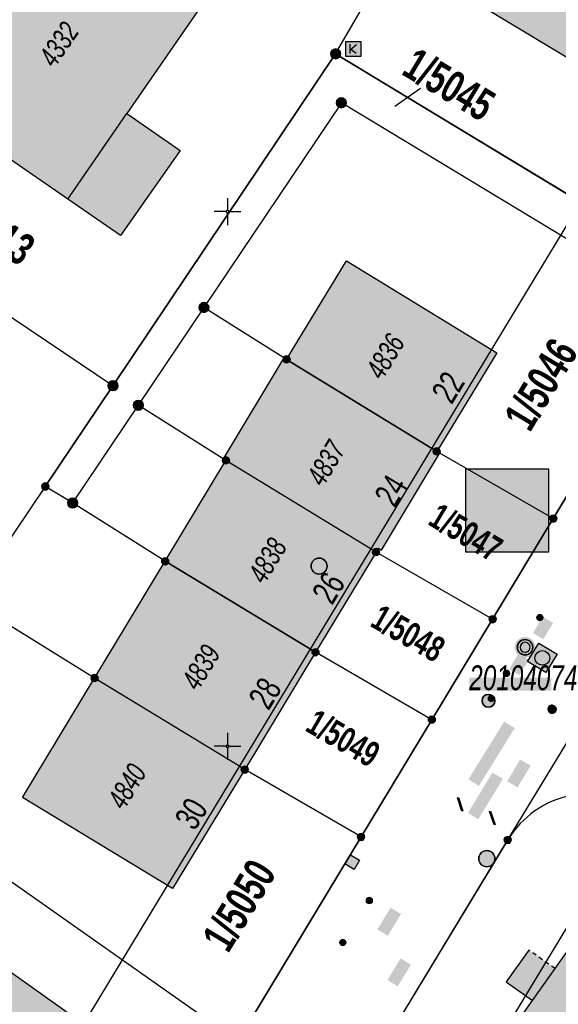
# Model space of a CAD drawing. Header units: metres. Extents: x 2695560 to 2696939, y 1260491 to 1262050.
# Tile 835 of 1005: x 2696116 to 2696141, y 1261563 to 1261609. Entities that reach past the tile are written whole.
import ezdxf

# ---------------------------------------------------------------- set-up
doc = ezdxf.new("R2010")
doc.units = ezdxf.units.M
doc.linetypes.add('AUSGEZOGEN', pattern=[0])
doc.linetypes.add('VERDECKT2_S2', pattern=[0.36, 0.2, -0.16])
for name, color, linetype in [('XR$1$AV_Flächen (EO)', 7, 'AUSGEZOGEN'), ('XR$1$AV_Gebäudeflächen (BB)', 7, 'AUSGEZOGEN'), ('XR$1$AV_Gebäudeflächen (EO)', 7, 'AUSGEZOGEN'), ('XR$1$AV_Grenzpunkte', 7, 'AUSGEZOGEN'), ('XR$1$AV_Grundstück-Nr.', 7, 'AUSGEZOGEN'), ('XR$1$AV_Haus-Nr.', 7, 'AUSGEZOGEN'), ('XR$1$AV_Hinweislinien', 7, 'AUSGEZOGEN'), ('XR$1$AV_Koordinatennetzpunkte', 7, 'AUSGEZOGEN'), ('XR$1$AV_Lagefixpunkt-Nr.', 7, 'AUSGEZOGEN'), ('XR$1$AV_Lagefixpunkte', 7, 'AUSGEZOGEN'), ('XR$1$AV_Linien (BB)', 7, 'AUSGEZOGEN'), ('XR$1$AV_Linien (EO)', 7, 'AUSGEZOGEN'), ('XR$1$AV_Versicherung-Nr.', 7, 'AUSGEZOGEN'), ('XR$1$AW_LK_Einlaufschacht alt', 24, 'AUSGEZOGEN'), ('XR$1$AW_LK_Schachtdeckel', 24, 'AUSGEZOGEN'), ('XR$1$EW_LK_Bauwerk_FL_Linie_Punkt', 1, 'AUSGEZOGEN'), ('XR$1$EW_LK_Knoten', 1, 'AUSGEZOGEN'), ('XR$1$GA_LK_Rohrleitungsteil', 32, 'AUSGEZOGEN'), ('XR$1$Liegenschaftsgrenzen', 7, 'AUSGEZOGEN'), ('XR$1$PFAV', 255, 'AUSGEZOGEN'), ('XR$1$PFAW', 255, 'AUSGEZOGEN'), ('XR$1$PFEW', 255, 'AUSGEZOGEN'), ('XR$1$PFWA', 255, 'AUSGEZOGEN'), ('XR$1$PFWFM', 255, 'AUSGEZOGEN'), ('XR$1$RAEW', 8, 'AUSGEZOGEN'), ('XR$1$RP_Abstandslinie', 7, 'AUSGEZOGEN'), ('XR$1$TV_LK_KNOTEN', 92, 'AUSGEZOGEN'), ('XR$1$WA_LK_Absperrarmatur', 171, 'AUSGEZOGEN'), ('XR$1$WA_LK_Rohrleitungsteil', 171, 'AUSGEZOGEN')]:
    doc.layers.add(name, color=color, linetype=linetype)
doc.styles.add('ARIAL', font='arial.ttf')

# ---------------------------------------------------------------- blocks, each defined once
blk = doc.blocks.new('COMPLEXOBJECT_317')
at = {"layer": 'XR$1$AV_Linien (BB)', "color": 7, "linetype": 'AUSGEZOGEN', "transparency": 33554687}
blk.add_line((6102.35, 11603.252), (6102.46, 11603.39), dxfattribs=at)
for centre, radius, start, end in [((5801.579, 11846.06), 386.515, 324.22101, 326.21046), ((5804.983, 11842.491), 381.668, 322.0851, 324.35686), ((5811.857, 11837.946), 373.452, 321.0918, 321.98722)]:
    blk.add_arc(centre, radius, start, end, dxfattribs=at)
blk = doc.blocks.new('COMPLEXOBJECT_324')
at = {"layer": 'XR$1$AV_Linien (BB)', "color": 7, "linetype": 'AUSGEZOGEN', "transparency": 33554687}
blk.add_line((6145.971, 11571.001), (6144.65, 11571.95), dxfattribs=at)
blk.add_arc((6141.996, 11568.255), 4.549, 54.3159, 148.6743, dxfattribs=at)
blk = doc.blocks.new('COMPLEXOBJECT_327')
at = {"layer": 'XR$1$AV_Linien (BB)', "color": 7, "linetype": 'AUSGEZOGEN', "transparency": 33554687}
for points in [[(6105.958, 11561.629), (6106.064, 11561.554), (6110.361, 11567.64), (6118.589, 11561.811), (6118.196, 11561.254)], [(6108.465, 11547.47), (6108.238, 11547.149), (6100, 11552.964), (6104.276, 11559.021), (6104.17, 11559.096)]]:
    blk.add_lwpolyline(points, dxfattribs=at)
for centre, radius, start, end in [((6111.538, 11555.797), 8.072, 133.7359, 144.806), ((6111.504, 11555.808), 8.037, 144.7302, 155.8531)]:
    blk.add_arc(centre, radius, start, end, dxfattribs=at)
blk = doc.blocks.new('COMPLEXOBJECT_1196')
at = {"layer": 'XR$1$Liegenschaftsgrenzen', "color": 7, "linetype": 'AUSGEZOGEN', "transparency": 33554687}
blk.add_line((6144.65, 11571.95), (6157.91, 11562.43), dxfattribs=at)
blk.add_arc((6141.996, 11568.255), 4.549, 54.3159, 148.6743, dxfattribs=at)
blk = doc.blocks.new('BWAV1')
at = {"layer": 'XR$1$PFAV', "transparency": 33554687}
blk.add_hatch(color=7, dxfattribs=at).paths.add_polyline_path([(0.67, 0), (0.656, 0.135), (0.616, 0.264), (0.55, 0.383), (0.462, 0.486), (0.354, 0.569), (0.233, 0.628), (0.101, 0.662), (-0.034, 0.669), (-0.168, 0.649), (-0.295, 0.602), (-0.41, 0.53), (-0.508, 0.436), (-0.586, 0.325), (-0.639, 0.201), (-0.667, 0.068), (-0.667, -0.068), (-0.639, -0.201), (-0.586, -0.325), (-0.508, -0.436), (-0.41, -0.53), (-0.295, -0.602), (-0.168, -0.649), (-0.034, -0.669), (0.101, -0.662), (0.233, -0.628), (0.354, -0.569), (0.462, -0.486), (0.55, -0.383), (0.616, -0.264), (0.656, -0.135)])
at = {"color": 7, "transparency": 33554687}
for radius, start, end in [(0.5, 91.19481, 268.80519), (0.326, 91.19481, 268.80519), (0.5, 268.80519, 91.19481), (0.326, 268.80519, 91.19481)]:
    blk.add_arc((0, 0), radius, start, end, dxfattribs=at)
at = {"layer": 'XR$1$PFAV', "transparency": 33554687}
blk.add_circle((0, 0), 0.5, dxfattribs=at)
blk = doc.blocks.new('BAV15')
at = {"layer": 'XR$1$PFAV', "transparency": 33554687}
blk.add_hatch(color=7, dxfattribs=at).paths.add_polyline_path([(0.5, 0), (0.49, 0.1), (0.46, 0.2), (0.41, 0.29), (0.34, 0.36), (0.26, 0.42), (0.17, 0.47), (0.08, 0.49), (-0.03, 0.5), (-0.13, 0.48), (-0.22, 0.45), (-0.31, 0.4), (-0.38, 0.33), (-0.44, 0.24), (-0.48, 0.15), (-0.5, 0.05), (-0.5, -0.05), (-0.48, -0.15), (-0.44, -0.24), (-0.38, -0.33), (-0.31, -0.4), (-0.22, -0.45), (-0.13, -0.48), (-0.03, -0.5), (0.08, -0.49), (0.17, -0.47), (0.26, -0.42), (0.34, -0.36), (0.41, -0.29), (0.46, -0.2), (0.49, -0.1)])
at = {"color": 7, "transparency": 33554687}
for start, end in [(90, 270), (270, 90)]:
    blk.add_arc((0, 0), 0.5, start, end, dxfattribs=at)
at = {"layer": 'XR$1$PFAV', "transparency": 33554687}
blk.add_circle((0, 0), 0.5, dxfattribs=at)
blk = doc.blocks.new('BAV2041')
at = {"color": 7, "transparency": 33554687}
for p, q in [((0, 0.5), (0, 0.05)), ((-0.05, 0), (-0.5, 0)), ((0.05, 0), (0.5, 0)), ((0, -0.05), (0, -0.5))]:
    blk.add_line(p, q, dxfattribs=at)
blk.add_circle((0, 0), 0.05, dxfattribs=at)
for start, end in [(90, 270), (270, 90)]:
    blk.add_arc((0, 0), 0.05, start, end, dxfattribs=at)
blk = doc.blocks.new('COMPLEXOBJECT_1448')
at = {"layer": 'XR$1$RP_Abstandslinie', "color": 7, "linetype": 'AUSGEZOGEN', "transparency": 33554687}
blk.add_lwpolyline([(6055.28, 11545.26), (6088.03, 11519.72), (6093.24, 11520.65), (6115.19, 11556.9), (6139, 11596.26), (6160.24, 11631.33), (6176.29, 11657.85), (6191.31, 11682.66), (6188.98, 11688.6)], dxfattribs=at)
blk.add_arc((5802.837, 11843.939), 388.757, 319.85541, 324.36836, dxfattribs=at)
blk = doc.blocks.new('BAW2089')
at = {"layer": 'XR$1$PFAW', "transparency": 33554687}
blk.add_hatch(color=7, dxfattribs=at).paths.add_polyline_path([(-0.5, 0.5), (-0.5, -0.5), (0.5, -0.5), (0.5, 0.5)])
at = {"transparency": 33554687}
blk.add_lwpolyline([(-0.5, 0.5), (0.5, 0.5), (0.5, -0.5), (-0.5, -0.5), (-0.5, 0.5)], close=True, dxfattribs=at)
at = {"layer": 'XR$1$PFAW', "transparency": 33554687}
blk.add_lwpolyline([(-0.5, 0.5), (0.5, 0.5), (0.5, -0.5), (-0.5, -0.5), (-0.5, 0.5)], close=True, dxfattribs=at)
blk = doc.blocks.new('BAW2087')
at = {"lineweight": 25, "true_color": 0x000000, "transparency": 33554687}
h = blk.add_hatch(color=18, dxfattribs=at)
h.paths.add_polyline_path([(-0.5, 0.5), (-0.5, -0.5), (0.5, -0.5), (0.5, 0.5)])
h.paths.add_polyline_path([(0.337, -0.069), (0.316, -0.136), (0.282, -0.196), (0.237, -0.249), (0.182, -0.292), (0.119, -0.322), (0.052, -0.34), (-0.017, -0.343), (-0.086, -0.333), (-0.151, -0.309), (-0.21, -0.272), (-0.261, -0.224), (-0.301, -0.167), (-0.328, -0.103), (-0.342, -0.035), (-0.342, 0.035), (-0.328, 0.103), (-0.301, 0.167), (-0.261, 0.224), (-0.21, 0.272), (-0.151, 0.309), (-0.086, 0.333), (-0.017, 0.343), (0.052, 0.34), (0.119, 0.322), (0.182, 0.292), (0.237, 0.249), (0.282, 0.196), (0.316, 0.136), (0.337, 0.069), (0.344, 0)], flags=16)
at = {"layer": 'XR$1$PFAW', "lineweight": 25, "transparency": 33554687}
blk.add_hatch(color=7, dxfattribs=at).paths.add_polyline_path([(0.344, 0), (0.337, 0.069), (0.316, 0.136), (0.282, 0.196), (0.237, 0.249), (0.182, 0.292), (0.119, 0.322), (0.052, 0.34), (-0.017, 0.343), (-0.086, 0.333), (-0.151, 0.309), (-0.21, 0.272), (-0.261, 0.224), (-0.301, 0.167), (-0.328, 0.103), (-0.342, 0.035), (-0.342, -0.035), (-0.328, -0.103), (-0.301, -0.167), (-0.261, -0.224), (-0.21, -0.272), (-0.151, -0.309), (-0.086, -0.333), (-0.017, -0.343), (0.052, -0.34), (0.119, -0.322), (0.182, -0.292), (0.237, -0.249), (0.282, -0.196), (0.316, -0.136), (0.337, -0.069)])
at = {"lineweight": 25, "transparency": 33554687}
for p, q in [((-0.5, 0.5, 0.993), (0.5, 0.5, 0.993)), ((-0.5, -0.5, 0.993), (-0.5, 0.5, 0.993)), ((0.5, 0.5, 0.993), (0.5, -0.5, 0.993)), ((0.5, -0.5, 0.993), (-0.5, -0.5, 0.993))]:
    blk.add_line(p, q, dxfattribs=at)
blk.add_circle((0, 0), 0.344, dxfattribs=at)
at = {"layer": 'XR$1$PFAW', "lineweight": 25, "transparency": 33554687}
blk.add_line((-0.5, 0.5), (0.5, 0.5), dxfattribs=at)
at = {"layer": 'XR$1$PFAW', "color": 31, "lineweight": 25, "transparency": 33554687}
for p, q in [((-0.5, -0.5), (-0.5, 0.5)), ((0.5, 0.5), (0.5, -0.5)), ((0.5, -0.5), (-0.5, -0.5))]:
    blk.add_line(p, q, dxfattribs=at)
at = {"layer": 'XR$1$PFAW', "lineweight": 25, "transparency": 33554687}
blk.add_circle((0, 0), 0.344, dxfattribs=at)
blk = doc.blocks.new('BAW2088')
at = {"layer": 'XR$1$PFAW', "transparency": 33554687}
blk.add_hatch(color=253, dxfattribs=at).paths.add_polyline_path([(0.51, 0), (0.5, 0.101), (0.47, 0.197), (0.421, 0.286), (0.355, 0.362), (0.275, 0.424), (0.184, 0.469), (0.086, 0.494), (-0.015, 0.499), (-0.115, 0.484), (-0.21, 0.449), (-0.296, 0.395), (-0.369, 0.326), (-0.427, 0.243), (-0.467, 0.15), (-0.487, 0.051), (-0.487, -0.051), (-0.467, -0.15), (-0.427, -0.243), (-0.369, -0.326), (-0.296, -0.395), (-0.21, -0.449), (-0.115, -0.484), (-0.015, -0.499), (0.086, -0.494), (0.184, -0.469), (0.275, -0.424), (0.355, -0.362), (0.421, -0.286), (0.47, -0.197), (0.5, -0.101)])
at = {"transparency": 33554687}
for start, end in [(91.19481, 268.80519), (268.80519, 91.19481)]:
    blk.add_arc((0.01, 0), 0.5, start, end, dxfattribs=at)
at = {"layer": 'XR$1$PFAW', "transparency": 33554687}
blk.add_circle((0.01, 0), 0.5, dxfattribs=at)
blk = doc.blocks.new('BAW2082')
at = {"layer": 'XR$1$PFAW', "transparency": 33554687}
blk.add_hatch(color=7, dxfattribs=at).paths.add_polyline_path([(0.509, -0.003), (0.499, 0.098), (0.469, 0.194), (0.42, 0.283), (0.354, 0.359), (0.274, 0.421), (0.183, 0.466), (0.085, 0.491), (-0.016, 0.496), (-0.116, 0.481), (-0.211, 0.446), (-0.297, 0.392), (-0.37, 0.323), (-0.428, 0.24), (-0.468, 0.147), (-0.488, 0.047), (-0.488, -0.054), (-0.468, -0.153), (-0.428, -0.246), (-0.37, -0.329), (-0.297, -0.398), (-0.211, -0.452), (-0.116, -0.487), (-0.016, -0.502), (0.085, -0.497), (0.183, -0.472), (0.274, -0.427), (0.354, -0.366), (0.42, -0.289), (0.469, -0.2), (0.499, -0.104)])
at = {"transparency": 33554687}
for start, end in [(91.19481, 268.80519), (268.80519, 91.19481)]:
    blk.add_arc((0.01, 0), 0.5, start, end, dxfattribs=at)
at = {"layer": 'XR$1$PFAW', "transparency": 33554687}
blk.add_circle((0.009, -0.003), 0.5, dxfattribs=at)
blk = doc.blocks.new('BWA2013')
at = {"true_color": 0x000000, "transparency": 33554687}
blk.add_hatch(color=18, dxfattribs=at).paths.add_polyline_path([(-0.291, -0.409), (0.352, 0.357), (0.291, 0.409), (-0.352, -0.357)])
at = {"transparency": 33554687}
blk.add_lwpolyline([(-0.291, -0.409), (-0.352, -0.357), (0.291, 0.409), (0.352, 0.357), (-0.291, -0.409)], close=True, dxfattribs=at)
blk = doc.blocks.new('BWA2012')
at = {"layer": 'XR$1$PFWA', "transparency": 33554687}
blk.add_hatch(color=7, dxfattribs=at).paths.add_polyline_path([(0.5, 0), (0.49, 0.1), (0.46, 0.2), (0.41, 0.29), (0.34, 0.36), (0.26, 0.42), (0.17, 0.47), (0.08, 0.49), (-0.03, 0.5), (-0.13, 0.48), (-0.22, 0.45), (-0.31, 0.4), (-0.38, 0.33), (-0.44, 0.24), (-0.48, 0.15), (-0.5, 0.05), (-0.5, -0.05), (-0.48, -0.15), (-0.44, -0.24), (-0.38, -0.33), (-0.31, -0.4), (-0.22, -0.45), (-0.13, -0.48), (-0.03, -0.5), (0.08, -0.49), (0.17, -0.47), (0.26, -0.42), (0.34, -0.36), (0.41, -0.29), (0.46, -0.2), (0.49, -0.1)])
at = {"transparency": 33554687}
blk.add_line((0.35, 0.35), (-0.35, -0.35), dxfattribs=at)
for start, end in [(45, 225), (225, 45)]:
    blk.add_arc((0, 0), 0.5, start, end, dxfattribs=at)
at = {"layer": 'XR$1$PFWA', "transparency": 33554687}
blk.add_circle((0, 0), 0.5, dxfattribs=at)
blk = doc.blocks.new('BGA2013')
at = {"transparency": 33554687}
blk.add_hatch(color=36, dxfattribs=at).paths.add_polyline_path([(-0.291, -0.409), (0.352, 0.357), (0.291, 0.409), (-0.352, -0.357)])
at = {"color": 32, "transparency": 33554687}
blk.add_lwpolyline([(-0.291, -0.409), (-0.352, -0.357), (0.291, 0.409), (0.352, 0.357), (-0.291, -0.409)], close=True, dxfattribs=at)
blk = doc.blocks.new('BEW15')
at = {"layer": 'XR$1$PFEW', "transparency": 33554687}
h = blk.add_hatch(color=7, dxfattribs=at)
h.paths.add_polyline_path([(-0.5, 0), (-0.497, -0.05), (-0.489, -0.1), (-0.477, -0.15), (-0.459, -0.197), (-0.437, -0.242), (-0.41, -0.285), (-0.379, -0.326), (-0.344, -0.362), (-0.306, -0.395), (-0.264, -0.424), (-0.22, -0.449), (-0.173, -0.469), (-0.125, -0.484), (-0.075, -0.494), (-0.025, -0.499), (0.026, -0.499), (0.076, -0.494), (0.126, -0.484), (0.174, -0.469), (0.22, -0.449), (0.265, -0.424), (0.306, -0.395), (0.345, -0.362), (0.38, -0.326), (0.411, -0.285), (0.437, -0.242), (0.46, -0.197), (0.477, -0.15), (0.49, -0.1), (0.498, -0.05), (0.5, 0), (0.498, 0.051), (0.49, 0.101), (0.477, 0.15), (0.46, 0.197), (0.437, 0.243), (0.411, 0.286), (0.38, 0.326), (0.345, 0.363), (0.306, 0.396), (0.265, 0.424), (0.22, 0.449), (0.174, 0.469), (0.126, 0.484), (0.076, 0.494), (0.026, 0.5), (-0.025, 0.5), (-0.075, 0.494), (-0.125, 0.484), (-0.173, 0.469), (-0.22, 0.449), (-0.264, 0.424), (-0.306, 0.396), (-0.344, 0.363), (-0.379, 0.326), (-0.41, 0.286), (-0.437, 0.243), (-0.459, 0.197), (-0.477, 0.15), (-0.489, 0.101), (-0.497, 0.051)])
h.paths.add_polyline_path([(0.01, 0.001), (0.01, 0), (0.01, -0.001), (0.01, -0.002), (0.01, -0.003), (0.009, -0.004), (0.009, -0.005), (0.009, -0.006), (0.008, -0.006), (0.007, -0.007), (0.006, -0.008), (0.006, -0.008), (0.005, -0.009), (0.004, -0.009), (0.003, -0.01), (0.002, -0.01), (0.001, -0.01), (0, -0.01), (-0.001, -0.01), (-0.002, -0.01), (-0.003, -0.009), (-0.004, -0.009), (-0.005, -0.008), (-0.006, -0.008), (-0.007, -0.007), (-0.007, -0.006), (-0.008, -0.006), (-0.008, -0.005), (-0.009, -0.004), (-0.009, -0.003), (-0.009, -0.002), (-0.01, -0.001), (-0.01, 0), (-0.01, 0.001), (-0.009, 0.002), (-0.009, 0.003), (-0.009, 0.004), (-0.008, 0.005), (-0.008, 0.006), (-0.007, 0.007), (-0.007, 0.007), (-0.006, 0.008), (-0.005, 0.009), (-0.004, 0.009), (-0.003, 0.01), (-0.002, 0.01), (-0.001, 0.01), (0, 0.01), (0.001, 0.01), (0.002, 0.01), (0.003, 0.01), (0.004, 0.01), (0.005, 0.009), (0.006, 0.009), (0.006, 0.008), (0.007, 0.007), (0.008, 0.007), (0.009, 0.006), (0.009, 0.005), (0.009, 0.004), (0.01, 0.003), (0.01, 0.002)], flags=16)
at = {"color": 1, "transparency": 33554687}
for start, end in [(0, 180), (180, 0)]:
    blk.add_arc((0, 0), 0.5, start, end, dxfattribs=at)
at = {"layer": 'XR$1$PFEW', "transparency": 33554687}
blk.add_circle((0, 0), 0.5, dxfattribs=at)
blk = doc.blocks.new('BEW957')
at = {"layer": 'XR$1$RAEW', "transparency": 33554687}
blk.add_hatch(color=1, dxfattribs=at).paths.add_polyline_path([(-0.5, 0), (-0.5, -0.05), (-0.49, -0.1), (-0.48, -0.15), (-0.46, -0.2), (-0.44, -0.24), (-0.41, -0.29), (-0.38, -0.33), (-0.34, -0.36), (-0.31, -0.4), (-0.26, -0.42), (-0.22, -0.45), (-0.17, -0.47), (-0.13, -0.48), (-0.08, -0.49), (-0.03, -0.5), (0.03, -0.5), (0.08, -0.49), (0.13, -0.48), (0.17, -0.47), (0.22, -0.45), (0.26, -0.42), (0.31, -0.4), (0.34, -0.36), (0.38, -0.33), (0.41, -0.29), (0.44, -0.24), (0.46, -0.2), (0.48, -0.15), (0.49, -0.1), (0.5, -0.05), (0.5, 0), (0.5, 0.05), (0.49, 0.1), (0.48, 0.15), (0.46, 0.2), (0.44, 0.24), (0.41, 0.29), (0.38, 0.33), (0.34, 0.36), (0.31, 0.4), (0.26, 0.42), (0.22, 0.45), (0.17, 0.47), (0.13, 0.48), (0.08, 0.49), (0.03, 0.5), (-0.03, 0.5), (-0.08, 0.49), (-0.13, 0.48), (-0.17, 0.47), (-0.22, 0.45), (-0.26, 0.42), (-0.31, 0.4), (-0.34, 0.36), (-0.38, 0.33), (-0.41, 0.29), (-0.44, 0.24), (-0.46, 0.2), (-0.48, 0.15), (-0.49, 0.1), (-0.5, 0.05)])
at = {"color": 1, "transparency": 33554687}
for start, end in [(90, 180), (180, 270), (0, 90), (270, 0)]:
    blk.add_arc((0, 0), 0.5, start, end, dxfattribs=at)
at = {"layer": 'XR$1$RAEW', "color": 1, "transparency": 33554687}
blk.add_circle((0, 0), 0.5, dxfattribs=at)
blk = doc.blocks.new('BTV1')
at = {"layer": 'XR$1$PFWFM', "transparency": 33554687}
blk.add_hatch(color=7, dxfattribs=at).paths.add_polyline_path([(-0.5, 0.5), (-0.5, -0.5), (0.5, -0.5), (0.5, 0.5)])
at = {"color": 92, "transparency": 33554687}
for p, q in [((-0.219, 0.321), (-0.219, -0.298)), ((-0.208, -0.05), (0.23, 0.31)), ((-0.159, 0.001), (0.192, -0.283))]:
    blk.add_line(p, q, dxfattribs=at)
blk.add_polyline3d([(-0.5, 0.5, 0.993), (0.5, 0.5, 0.993), (0.5, -0.5, 0.993), (-0.5, -0.5, 0.993)], close=True, dxfattribs=at)

msp = doc.modelspace()

# ---------------------------------------------------------------- hatches: boundary and pattern name
at = {"transparency": 33554687}
for points in [[(2696137.118, 1261587.785), (2696137.118, 1261583.886), (2696140.989, 1261583.886), (2696140.989, 1261587.785)], [(2696140.263, 1261580.104), (2696140.742, 1261579.815), (2696141.202, 1261580.579), (2696140.723, 1261580.868)], [(2696139.149, 1261578.422), (2696139.627, 1261578.132), (2696140.071, 1261578.865), (2696139.593, 1261579.155)], [(2696137.28, 1261578.02), (2696137.28, 1261577.417), (2696141.12, 1261577.417), (2696141.12, 1261578.02)], [(2696137.239, 1261573.263), (2696137.73, 1261572.958), (2696139.405, 1261575.661), (2696138.914, 1261575.966)], [(2696139.056, 1261573.178), (2696139.542, 1261572.888), (2696140.15, 1261573.906), (2696139.664, 1261574.196)], [(2696137.219, 1261571.692), (2696137.703, 1261571.398), (2696138.849, 1261573.288), (2696138.365, 1261573.582)], [(2696132.984, 1261566.246), (2696133.472, 1261565.951), (2696134.09, 1261566.972), (2696133.602, 1261567.267)], [(2696133.452, 1261563.88), (2696133.935, 1261563.585), (2696134.552, 1261564.596), (2696134.069, 1261564.891)]]:
    msp.add_hatch(color=7, dxfattribs=at).paths.add_polyline_path(points)
at = {"layer": 'XR$1$AV_Gebäudeflächen (BB)', "true_color": 0xd2d2d2, "transparency": 33554687}
for points in [[(2696153.3, 1261617.07), (2696145.33, 1261621.87), (2696137.819, 1261609.428), (2696142.627, 1261606.548), (2696144.434, 1261609.527), (2696147.577, 1261607.621), (2696151.921, 1261614.792)], [(2696121.264, 1261604.401), (2696125.003, 1261609.825), (2696117.876, 1261614.721), (2696111.39, 1261605.308), (2696120.977, 1261598.699), (2696123.765, 1261602.677)], [(2696128.74, 1261592.9), (2696135.76, 1261588.6), (2696138.562, 1261593.211), (2696131.537, 1261597.506)], [(2696125.9, 1261588.18), (2696132.92, 1261583.89), (2696133.03, 1261584.072), (2696133.178, 1261583.983), (2696135.884, 1261588.502), (2696135.894, 1261588.519), (2696135.76, 1261588.6), (2696128.74, 1261592.9), (2696128.611, 1261592.977), (2696125.771, 1261588.257)], [(2696123.06, 1261583.46), (2696130.09, 1261579.21), (2696132.92, 1261583.89), (2696125.9, 1261588.18)], [(2696119.76, 1261578), (2696126.78, 1261573.72), (2696130.09, 1261579.21), (2696123.06, 1261583.46)], [(2696119.76, 1261578), (2696116.393, 1261572.413), (2696123.4, 1261568.16), (2696126.78, 1261573.72)], [(2696145.166, 1261568.413), (2696145.028, 1261568.512), (2696144.057, 1261568.313), (2696141.291, 1261564.415), (2696140.231, 1261562.921), (2696138.015, 1261559.797), (2696138.299, 1261559.593), (2696134.978, 1261554.912), (2696138.74, 1261552.23), (2696140.409, 1261551.04), (2696142.342, 1261553.752), (2696141.487, 1261554.361), (2696142.874, 1261556.307), (2696147.853, 1261552.73), (2696154.355, 1261561.816)], [(2696112.112, 1261551.923), (2696116.332, 1261557.899), (2696116.732, 1261557.616), (2696117.168, 1261558.234), (2696119.166, 1261561.064), (2696119.559, 1261561.621), (2696111.331, 1261567.45), (2696107.034, 1261561.364), (2696106.928, 1261561.439), (2696106.892, 1261561.404), (2696106.856, 1261561.369), (2696106.82, 1261561.334), (2696106.784, 1261561.298), (2696106.749, 1261561.262), (2696106.714, 1261561.226), (2696106.679, 1261561.19), (2696106.644, 1261561.154), (2696106.61, 1261561.117), (2696106.576, 1261561.08), (2696106.542, 1261561.043), (2696106.508, 1261561.006), (2696106.474, 1261560.968), (2696106.441, 1261560.931), (2696106.408, 1261560.893), (2696106.375, 1261560.854), (2696106.343, 1261560.816), (2696106.31, 1261560.778), (2696106.278, 1261560.739), (2696106.246, 1261560.7), (2696106.215, 1261560.661), (2696106.183, 1261560.621), (2696106.152, 1261560.582), (2696106.121, 1261560.542), (2696106.091, 1261560.502), (2696106.06, 1261560.462), (2696106.03, 1261560.422), (2696106, 1261560.382), (2696105.971, 1261560.341), (2696105.941, 1261560.3), (2696105.912, 1261560.259), (2696105.883, 1261560.218), (2696105.854, 1261560.176), (2696105.826, 1261560.135), (2696105.798, 1261560.093), (2696105.77, 1261560.051), (2696105.742, 1261560.009), (2696105.715, 1261559.967), (2696105.688, 1261559.925), (2696105.661, 1261559.882), (2696105.634, 1261559.839), (2696105.608, 1261559.796), (2696105.582, 1261559.753), (2696105.556, 1261559.71), (2696105.531, 1261559.667), (2696105.506, 1261559.623), (2696105.481, 1261559.579), (2696105.456, 1261559.536), (2696105.432, 1261559.491), (2696105.408, 1261559.447), (2696105.384, 1261559.403), (2696105.36, 1261559.359), (2696105.337, 1261559.314), (2696105.314, 1261559.269), (2696105.291, 1261559.224), (2696105.269, 1261559.179), (2696105.247, 1261559.134), (2696105.225, 1261559.089), (2696105.203, 1261559.043), (2696105.182, 1261558.998), (2696105.161, 1261558.952), (2696105.14, 1261558.906), (2696105.246, 1261558.831), (2696100.97, 1261552.774), (2696109.208, 1261546.959), (2696109.435, 1261547.28), (2696112.041, 1261550.972), (2696111.641, 1261551.254)]]:
    msp.add_hatch(color=254, dxfattribs=at).paths.add_polyline_path(points)
at = {"layer": 'XR$1$AV_Gebäudeflächen (EO)', "true_color": 0xebebeb, "transparency": 33554687}
msp.add_hatch(color=7, dxfattribs=at).paths.add_polyline_path([(2696139.008, 1261563.789), (2696140.231, 1261562.921), (2696141.291, 1261564.415), (2696140.068, 1261565.282)])

# ---------------------------------------------------------------- linework, layer by layer
at = {"color": 24, "lineweight": -3, "transparency": 33554687}
msp.add_lwpolyline([(2696137.118, 1261587.785), (2696140.989, 1261587.785), (2696140.989, 1261583.886), (2696137.118, 1261583.886), (2696137.118, 1261587.785)], close=True, dxfattribs=at)
at = {"layer": 'XR$1$AV_Flächen (EO)', "color": 7, "linetype": 'AUSGEZOGEN', "transparency": 33554687}
msp.add_line((2696140.068, 1261565.282), (2696139.008, 1261563.789), dxfattribs=at)
at = {"layer": 'XR$1$AV_Flächen (EO)', "color": 7, "linetype": 'VERDECKT2_S2', "transparency": 33554687}
msp.add_line((2696141.291, 1261564.415), (2696140.068, 1261565.282), dxfattribs=at)
at = {"layer": 'XR$1$AV_Flächen (EO)', "color": 7, "linetype": 'AUSGEZOGEN', "transparency": 33554687}
msp.add_lwpolyline([(2696139.008, 1261563.789), (2696140.231, 1261562.921), (2696141.291, 1261564.415)], dxfattribs=at)
at = {"layer": 'XR$1$AV_Hinweislinien', "color": 7, "linetype": 'AUSGEZOGEN', "transparency": 33554687}
msp.add_line((2696134.993, 1261605.565), (2696133.804, 1261604.731), dxfattribs=at)
at = {"layer": 'XR$1$AV_Linien (BB)', "color": 7, "linetype": 'AUSGEZOGEN', "transparency": 33554687}
for p, q in [((2696128.74, 1261592.9), (2696135.76, 1261588.6)), ((2696123.06, 1261583.46), (2696125.9, 1261588.18)), ((2696132.92, 1261583.89), (2696125.9, 1261588.18)), ((2696132.92, 1261583.89), (2696130.09, 1261579.21)), ((2696119.76, 1261578), (2696123.06, 1261583.46)), ((2696123.06, 1261583.46), (2696130.09, 1261579.21)), ((2696130.09, 1261579.21), (2696126.78, 1261573.72)), ((2696126.78, 1261573.72), (2696119.76, 1261578))]:
    msp.add_line(p, q, dxfattribs=at)
for points in [[(2696142.627, 1261606.548), (2696137.819, 1261609.428), (2696145.33, 1261621.87)], [(2696147.17, 1261595.32), (2696131.3, 1261604.9), (2696124.87, 1261595.33), (2696121.8, 1261590.76), (2696118.73, 1261586.19), (2696117.45, 1261586.96), (2696120.62, 1261591.67), (2696131.03, 1261607.19), (2696148.1, 1261596.86)], [(2696128.74, 1261592.9), (2696131.537, 1261597.506), (2696138.562, 1261593.211), (2696135.76, 1261588.6)], [(2696124.534, 1261557.846), (2696126.45, 1261561.02), (2696132.22, 1261570.57), (2696135.53, 1261576.05), (2696138.37, 1261580.75), (2696141.21, 1261585.46), (2696147.17, 1261595.32)], [(2696128.74, 1261592.9), (2696128.611, 1261592.977), (2696125.771, 1261588.257), (2696125.9, 1261588.18)], [(2696132.92, 1261583.89), (2696133.03, 1261584.072), (2696133.178, 1261583.983), (2696135.884, 1261588.502), (2696135.894, 1261588.519), (2696135.76, 1261588.6)], [(2696126.78, 1261573.72), (2696123.4, 1261568.16), (2696116.393, 1261572.413), (2696119.76, 1261578)], [(2696139.08, 1261570.43), (2696131.28, 1261557.54), (2696128.103, 1261552.279)], [(2696140.409, 1261551.04), (2696138.74, 1261552.23), (2696134.978, 1261554.912), (2696138.299, 1261559.593), (2696138.015, 1261559.797), (2696140.231, 1261562.921), (2696141.291, 1261564.415), (2696144.057, 1261568.313), (2696145.028, 1261568.512), (2696145.166, 1261568.413)]]:
    msp.add_lwpolyline(points, dxfattribs=at)
msp.add_lwpolyline([(2696121.264, 1261604.401), (2696123.765, 1261602.677), (2696120.977, 1261598.699), (2696111.39, 1261605.308), (2696117.876, 1261614.721), (2696125.003, 1261609.825), (2696121.264, 1261604.401)], close=True, dxfattribs=at)
at = {"layer": 'XR$1$AV_Linien (EO)', "color": 7, "linetype": 'AUSGEZOGEN', "transparency": 33554687}
msp.add_line((2696118.507, 1261600.402), (2696121.264, 1261604.401), dxfattribs=at)
at = {"layer": 'XR$1$Liegenschaftsgrenzen', "color": 7, "linetype": 'AUSGEZOGEN', "transparency": 33554687}
for p, q in [((2696131.03, 1261607.19), (2696132.51, 1261609.74)), ((2696131.03, 1261607.19), (2696120.62, 1261591.67)), ((2696148.1, 1261596.86), (2696131.03, 1261607.19)), ((2696120.62, 1261591.67), (2696103.43, 1261603.2)), ((2696124.87, 1261595.33), (2696121.8, 1261590.76)), ((2696147.17, 1261595.32), (2696141.21, 1261585.46)), ((2696120.62, 1261591.67), (2696117.45, 1261586.96)), ((2696121.8, 1261590.76), (2696118.73, 1261586.19)), ((2696117.45, 1261586.96), (2696113.87, 1261581.65)), ((2696118.73, 1261586.19), (2696117.45, 1261586.96)), ((2696141.21, 1261585.46), (2696138.37, 1261580.75)), ((2696139.08, 1261570.43), (2696146.89, 1261583.31)), ((2696138.37, 1261580.75), (2696135.53, 1261576.05)), ((2696135.53, 1261576.05), (2696132.22, 1261570.57)), ((2696126.45, 1261561.02), (2696108.49, 1261573.66)), ((2696132.22, 1261570.57), (2696126.45, 1261561.02)), ((2696131.28, 1261557.54), (2696139.08, 1261570.43))]:
    msp.add_line(p, q, dxfattribs=at)
for points in [[(2696147.17, 1261595.32), (2696131.3, 1261604.9), (2696124.87, 1261595.33)], [(2696141.21, 1261585.46), (2696135.76, 1261588.6), (2696128.74, 1261592.9), (2696124.87, 1261595.33)], [(2696138.37, 1261580.75), (2696132.92, 1261583.89), (2696125.9, 1261588.18), (2696121.8, 1261590.76)], [(2696135.53, 1261576.05), (2696130.09, 1261579.21), (2696123.06, 1261583.46), (2696118.73, 1261586.19)], [(2696132.22, 1261570.57), (2696126.78, 1261573.72), (2696119.76, 1261578), (2696114.72, 1261581.12), (2696113.87, 1261581.65)]]:
    msp.add_lwpolyline(points, dxfattribs=at)
at = {"layer": 'XR$1$RP_Abstandslinie', "color": 7, "linetype": 'AUSGEZOGEN', "transparency": 33554687}
msp.add_lwpolyline([(2696145.29, 1261471.3), (2696105.89, 1261506.93), (2696124.49, 1261537.65), (2696143.73, 1261569.44)], dxfattribs=at)

# ---------------------------------------------------------------- block references
at = {"layer": 'XR$1$AV_Grenzpunkte', "color": 7, "linetype": 'AUSGEZOGEN', "lineweight": -3, "transparency": 33554687}
for p, xscale, yscale in [((2696131.03, 1261607.19), 0.4549999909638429, 0.4549999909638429), ((2696131.3, 1261604.9), 0.4549999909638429, 0.4549999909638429), ((2696124.87, 1261595.33), 0.4549999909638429, 0.4549999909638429), ((2696128.74, 1261592.9), 0.3249999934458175, 0.3249999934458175), ((2696120.62, 1261591.67), 0.4549999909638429, 0.4549999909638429), ((2696121.8, 1261590.76), 0.4549999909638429, 0.4549999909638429), ((2696135.76, 1261588.6), 0.3249999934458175, 0.3249999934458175), ((2696125.9, 1261588.18), 0.3249999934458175, 0.3249999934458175), ((2696117.45, 1261586.96), 0.3249999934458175, 0.3249999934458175), ((2696118.73, 1261586.19), 0.4549999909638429, 0.4549999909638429), ((2696141.21, 1261585.46), 0.3249999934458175, 0.3249999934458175), ((2696132.92, 1261583.89), 0.3249999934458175, 0.3249999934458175), ((2696123.06, 1261583.46), 0.3249999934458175, 0.3249999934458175), ((2696138.37, 1261580.75), 0.3249999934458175, 0.3249999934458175), ((2696130.09, 1261579.21), 0.3249999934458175, 0.3249999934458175), ((2696119.76, 1261578), 0.3249999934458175, 0.3249999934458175), ((2696135.53, 1261576.05), 0.3249999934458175, 0.3249999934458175), ((2696126.78, 1261573.72), 0.3249999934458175, 0.3249999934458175), ((2696132.22, 1261570.57), 0.3249999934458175, 0.3249999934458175), ((2696139.08, 1261570.43), 0.3249999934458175, 0.3249999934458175)]:
    msp.add_blockref('BAV15', p, dxfattribs=dict(at, xscale=xscale, yscale=yscale))
at = {"layer": 'XR$1$AV_Koordinatennetzpunkte', "color": 7, "linetype": 'AUSGEZOGEN', "lineweight": -3, "transparency": 33554687, "xscale": 1.25, "yscale": 1.25}
for p in [(2696125.97, 1261599.81), (2696125.97, 1261574.81)]:
    msp.add_blockref('BAV2041', p, dxfattribs=at)
at = {"layer": 'XR$1$AV_Lagefixpunkte', "color": 7, "linetype": 'AUSGEZOGEN', "lineweight": -3, "transparency": 33554687, "xscale": 0.7199999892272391, "yscale": 0.7199999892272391}
msp.add_blockref('BWAV1', (2696139.89, 1261579.441, 438.87), dxfattribs=at)
at = {"layer": 'XR$1$AV_Linien (BB)', "color": 7, "linetype": 'AUSGEZOGEN', "lineweight": -3, "transparency": 33554687}
for name in ['COMPLEXOBJECT_317', 'COMPLEXOBJECT_324', 'COMPLEXOBJECT_327']:
    msp.add_blockref(name, (2690000.97, 1249999.81), dxfattribs=at)
at = {"layer": 'XR$1$AW_LK_Einlaufschacht alt', "color": 24, "linetype": 'AUSGEZOGEN', "lineweight": -3, "transparency": 33554687, "xscale": 0.5000000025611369, "yscale": 0.5000000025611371, "rotation": 58.859481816}
msp.add_blockref('BAW2089', (2696131.809, 1261569.394), dxfattribs=at)
at = {"layer": 'XR$1$AW_LK_Schachtdeckel', "color": 24, "linetype": 'AUSGEZOGEN', "lineweight": -3, "transparency": 33554687, "xscale": 0.7499999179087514, "yscale": 0.7499999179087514}
msp.add_blockref('BAW2082', (2696130.253, 1261583.237), dxfattribs=at)
at = {"layer": 'XR$1$AW_LK_Schachtdeckel', "color": 24, "linetype": 'AUSGEZOGEN', "lineweight": -3, "transparency": 33554687, "rotation": 58.910186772}
msp.add_blockref('BAW2087', (2696140.697, 1261578.945), dxfattribs=at)
at = {"layer": 'XR$1$AW_LK_Schachtdeckel', "color": 24, "linetype": 'AUSGEZOGEN', "lineweight": -3, "transparency": 33554687, "xscale": 0.7578193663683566, "yscale": 0.7578193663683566, "rotation": 57.22867908}
msp.add_blockref('BAW2088', (2696138.098, 1261569.549), dxfattribs=at)
at = {"layer": 'XR$1$EW_LK_Bauwerk_FL_Linie_Punkt', "color": 1, "linetype": 'AUSGEZOGEN', "lineweight": -3, "transparency": 33554687, "xscale": 0.5999999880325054, "yscale": 0.5999999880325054}
msp.add_blockref('BEW15', (2696138.179, 1261576.938), dxfattribs=at)
at = {"layer": 'XR$1$EW_LK_Knoten', "color": 1, "linetype": 'AUSGEZOGEN', "lineweight": -3, "transparency": 33554687, "xscale": 0.2749999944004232, "yscale": 0.2749999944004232}
for p in [(2696140.581, 1261580.835), (2696139.019, 1261578.221), (2696132.609, 1261567.595), (2696131.37, 1261565.634)]:
    msp.add_blockref('BEW957', p, dxfattribs=at)
at = {"layer": 'XR$1$EW_LK_Knoten', "color": 1, "linetype": 'AUSGEZOGEN', "lineweight": -3, "transparency": 33554687, "xscale": 0.274999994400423, "yscale": 0.2749999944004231, "rotation": 328.9005}
msp.add_blockref('BEW957', (2696138.311, 1261577.048), dxfattribs=at)
at = {"layer": 'XR$1$GA_LK_Rohrleitungsteil', "color": 32, "linetype": 'AUSGEZOGEN', "lineweight": -3, "transparency": 33554687, "xscale": 0.649999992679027, "yscale": 0.6499999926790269, "rotation": 238.2237}
msp.add_blockref('BGA2013', (2696136.858, 1261572.099), dxfattribs=at)
at = {"layer": 'XR$1$Liegenschaftsgrenzen', "color": 7, "linetype": 'AUSGEZOGEN', "lineweight": -3, "transparency": 33554687}
msp.add_blockref('COMPLEXOBJECT_1196', (2690000.97, 1249999.81), dxfattribs=at)
at = {"layer": 'XR$1$RP_Abstandslinie', "color": 7, "linetype": 'AUSGEZOGEN', "lineweight": -3, "transparency": 33554687}
msp.add_blockref('COMPLEXOBJECT_1448', (2690000.97, 1249999.81), dxfattribs=at)
at = {"layer": 'XR$1$TV_LK_KNOTEN', "color": 92, "linetype": 'AUSGEZOGEN', "lineweight": -3, "transparency": 33554687, "xscale": 0.7000000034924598, "yscale": 0.7000000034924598}
msp.add_blockref('BTV1', (2696131.853, 1261607.412), dxfattribs=at)
at = {"layer": 'XR$1$WA_LK_Absperrarmatur', "color": 171, "linetype": 'AUSGEZOGEN', "lineweight": -3, "transparency": 33554687, "xscale": 0.3749999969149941, "yscale": 0.374999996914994, "rotation": 149.267358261}
msp.add_blockref('BWA2012', (2696141.151, 1261576.546), dxfattribs=at)
at = {"layer": 'XR$1$WA_LK_Rohrleitungsteil', "color": 171, "linetype": 'AUSGEZOGEN', "lineweight": -3, "transparency": 33554687, "xscale": 0.6499999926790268, "yscale": 0.6499999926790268, "rotation": 239.166595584}
msp.add_blockref('BWA2013', (2696138.357, 1261571.455), dxfattribs=at)

# ---------------------------------------------------------------- texts
at = {"layer": 'XR$1$AV_Grundstück-Nr.', "color": 7, "transparency": 33554687, "attachment_point": 5, "style": 'ARIAL'}
for s, insert, char_height, width, rotation in [('\\A1;{\\fArial|i0|b1;\\H1.484908;\\W0.700000;\\C7;1/5045}\\P', (2696136.33, 1261605.743), 1.48491, 4.98214, 329.1219), ('\\A1;{\\fArial|i0|b1;\\H1.484908;\\W0.700000;\\C7;1/4613}\\P', (2696114.839, 1261599.068), 1.48491, 4.97324, 326.0502), ('\\A1;{\\fArial|i0|b1;\\H1.484908;\\W0.700000;\\C7;1/5046}\\P', (2696140.645, 1261591.727), 1.48491, 4.98214, 58.8483), ('\\A1;{\\fArial|i0|b1;\\H1.187926;\\W0.700000;\\C7;1/5047}\\P', (2696137.113, 1261584.798), 1.18793, 3.98571, 329.184), ('\\A1;{\\fArial|i0|b1;\\H1.187926;\\W0.700000;\\C7;1/5048}\\P', (2696134.416, 1261580.08), 1.18793, 3.98571, 330.4053), ('\\A1;{\\fArial|i0|b1;\\H1.187926;\\W0.700000;\\C7;1/5049}\\P', (2696131.381, 1261575.175), 1.18793, 3.98571, 329.9193), ('\\A1;{\\fArial|i0|b1;\\H1.484908;\\W0.700000;\\C7;1/5050}\\P', (2696126.534, 1261567.366), 1.48491, 4.98214, 58.8609)]:
    msp.add_mtext(s, dxfattribs=dict(at, insert=insert, char_height=char_height, width=width, rotation=rotation))
at = {"layer": 'XR$1$AV_Haus-Nr.', "color": 7, "transparency": 33554687, "char_height": 1.1621, "width": 1.68109, "attachment_point": 8, "style": 'ARIAL'}
for s, insert, rotation in [('\\W0.70;22', (2696136.786, 1261591.295), 58.7133), ('\\W0.70;24', (2696134.114, 1261586.471), 58.9122), ('\\W0.70;26', (2696131.207, 1261581.905), 58.8375), ('\\W0.70;28', (2696128.237, 1261576.979), 58.9131), ('\\W0.70;30', (2696124.789, 1261571.35), 58.7052)]:
    msp.add_mtext(s, dxfattribs=dict(at, insert=insert, rotation=rotation))
at = {"layer": 'XR$1$AV_Lagefixpunkt-Nr.', "color": 7, "transparency": 33554687, "insert": (2696137.28, 1261577.417), "char_height": 1.1621, "width": 5.50234, "attachment_point": 7, "style": 'ARIAL'}
msp.add_mtext('\\A1;{\\fArial|i1|b0;\\H1.162102;\\W0.700000;\\C7;20104074}\\P', dxfattribs=at)
at = {"layer": 'XR$1$AV_Versicherung-Nr.', "color": 7, "transparency": 33554687, "char_height": 0.96842, "width": 2.46457, "attachment_point": 5, "style": 'ARIAL'}
for s, insert, rotation in [('\\A1;{\\fArial|i1|b0;\\H0.968418;\\W0.700000;\\C7;4332}\\P', (2696118.09, 1261607.639), 55.4193), ('\\A1;{\\fArial|i1|b0;\\H0.968418;\\W0.700000;\\C7;4836}\\P', (2696133.352, 1261593.042), 58.7133), ('\\A1;{\\fArial|i1|b0;\\H0.968418;\\W0.700000;\\C7;4837}\\P', (2696130.585, 1261588.052), 58.9122), ('\\A1;{\\fArial|i1|b0;\\H0.968418;\\W0.700000;\\C7;4838}\\P', (2696127.843, 1261583.496), 58.8375), ('\\A1;{\\fArial|i1|b0;\\H0.968418;\\W0.700000;\\C7;4839}\\P', (2696124.734, 1261578.507), 58.9131), ('\\A1;{\\fArial|i1|b0;\\H0.968418;\\W0.700000;\\C7;4840}\\P', (2696121.275, 1261572.938), 58.7052)]:
    msp.add_mtext(s, dxfattribs=dict(at, insert=insert, rotation=rotation))

doc.saveas('drawing.dxf')
